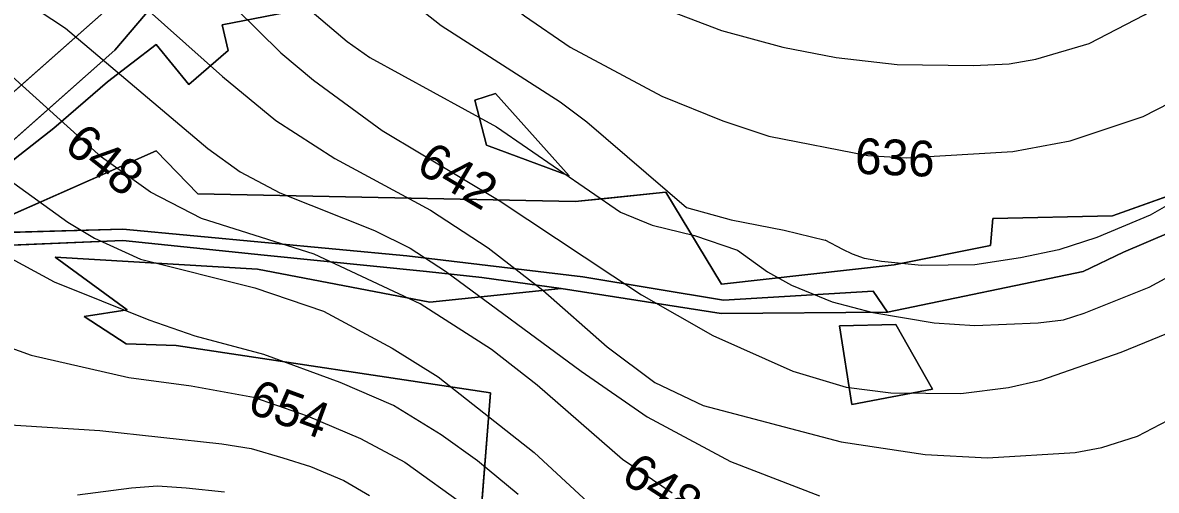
# Model space of a CAD drawing. Extents: x -709418 to -703832, y -1161719 to -1157826.
# Drawn here: x -706225 to -705971, y -1160213.8 to -1160109.1 of the extents above; entities that cross this region are included whole.
import ezdxf

# ---------------------------------------------------------------- set-up
doc = ezdxf.new("R2010")
doc.units = 0
for name, color, linetype in [('102_obvod PÚ', 7, 'Continuous'), ('120_vrstevnice hlavní', 7, 'Continuous'), ('121_vrstevnice hlavní_popis', 7, 'Continuous'), ('122_vrstevnice základní', 7, 'Continuous'), ('206_TTP_KN', 7, 'Continuous'), ('207_lesní pozemek_KN', 7, 'Continuous'), ('210_ostatní plocha_KN', 7, 'Continuous')]:
    doc.layers.add(name, color=color, linetype=linetype)

msp = doc.modelspace()

# ---------------------------------------------------------------- linework, layer by layer
at = {"layer": '102_obvod PÚ'}
for points in [[(-705954.33, -1160065.12), (-705971.85, -1160066.26), (-706013.32, -1160082.72), (-706016.7, -1160083.83), (-706026.4, -1160085.18), (-706102.85, -1160094.5), (-706180.26, -1160109.59), (-706178.98, -1160115.33), (-706187.76, -1160122.9), (-706195.05, -1160113.98), (-706206, -1160122.35), (-706218.03, -1160132.69), (-706226.67, -1160139.48), (-706245.57, -1160151.73), (-706204.37, -1160115.22), (-706195.74, -1160105.17), (-706250.2, -1160061.93), (-706261.56, -1160062), (-706266.51, -1160061.57)], [(-706266.51, -1160061.57), (-706261.56, -1160062), (-706250.2, -1160061.93), (-706195.74, -1160105.17), (-706204.37, -1160115.22), (-706245.57, -1160151.73), (-706226.67, -1160139.48), (-706218.03, -1160132.69), (-706206, -1160122.35), (-706195.05, -1160113.98), (-706187.76, -1160122.9), (-706178.98, -1160115.33), (-706180.26, -1160109.59), (-706102.85, -1160094.5), (-706026.4, -1160085.18), (-706016.7, -1160083.83), (-706013.32, -1160082.72), (-705971.85, -1160066.26), (-705954.33, -1160065.12)], [(-705896.39, -1160218.62), (-705894.1, -1160203.86), (-705882.64, -1160192.15), (-705903.12, -1160142.35), (-705910.64, -1160132.26), (-705937.76, -1160142.52), (-705941.14, -1160143.49), (-705967.64, -1160155.9), (-705978.36, -1160160.47), (-705987.34, -1160164.77), (-706031.21, -1160173.86), (-706034.43, -1160169.22), (-706067.98, -1160171.17), (-706099.47, -1160166), (-706138.89, -1160161.3), (-706202.55, -1160155.32), (-706246.29, -1160156.52)], [(-706122.98, -1160227.78), (-706120.14, -1160191.95), (-706190.56, -1160181.33), (-706201.82, -1160180.98), (-706211.23, -1160174.89), (-706201.61, -1160173.4), (-706217.74, -1160161.58), (-706172.38, -1160164.27), (-706133.73, -1160171.63), (-706104.3, -1160168.58), (-706068.47, -1160174.2), (-706031.21, -1160173.86), (-705987.34, -1160164.77), (-705978.36, -1160160.47), (-705967.64, -1160155.9), (-705941.14, -1160143.49), (-705937.76, -1160142.52), (-705910.64, -1160132.26), (-705903.12, -1160142.35), (-705882.64, -1160192.15), (-705894.1, -1160203.86), (-705896.39, -1160218.62)], [(-706246.29, -1160156.52), (-706237.09, -1160148.45), (-706232.63, -1160154.36), (-706195.1, -1160137.75), (-706185.76, -1160147.37), (-706101.19, -1160149.14), (-706080.87, -1160147.02), (-706068.42, -1160167.61), (-706029.72, -1160163.28), (-706008.14, -1160158.96), (-706007.64, -1160152.95), (-705980.82, -1160152.31), (-705943.16, -1160138.9)], [(-705943.16, -1160138.9), (-705980.82, -1160152.31), (-706007.64, -1160152.95), (-706008.14, -1160158.96), (-706029.72, -1160163.28), (-706068.42, -1160167.61), (-706080.87, -1160147.02), (-706101.19, -1160149.14), (-706185.76, -1160147.37), (-706195.1, -1160137.75), (-706232.63, -1160154.36)], [(-706246.29, -1160156.52), (-706202.55, -1160155.32), (-706138.89, -1160161.3), (-706099.47, -1160166), (-706067.98, -1160171.17), (-706034.43, -1160169.22), (-706031.21, -1160173.86), (-706068.47, -1160174.2), (-706104.3, -1160168.58), (-706122.07, -1160166.1), (-706134.52, -1160164.76), (-706170.9, -1160161.15), (-706202.54, -1160157.82), (-706245.92, -1160159.66)], [(-706323.05, -1160219.34), (-706302.42, -1160202.71), (-706277.05, -1160183.32), (-706245.92, -1160159.66), (-706202.54, -1160157.82), (-706170.9, -1160161.15), (-706134.52, -1160164.76), (-706122.07, -1160166.1), (-706104.3, -1160168.58), (-706133.73, -1160171.63), (-706172.38, -1160164.27), (-706217.74, -1160161.58), (-706201.61, -1160173.4), (-706211.23, -1160174.89), (-706201.82, -1160180.98), (-706190.56, -1160181.33), (-706120.14, -1160191.95), (-706122.98, -1160227.78)]]:
    msp.add_lwpolyline(points, dxfattribs=at)
at = {"layer": '120_vrstevnice hlavní'}
for points in [[(-706351.5, -1159810.91), (-706344.24, -1159842.83), (-706340.39, -1159856.51), (-706333.84, -1159874.75), (-706329.42, -1159883.87), (-706326.57, -1159888.43), (-706314.88, -1159901.25), (-706308.19, -1159911.23), (-706304.91, -1159920.35), (-706299.35, -1159943.15), (-706296.5, -1159952.27), (-706290.66, -1159965.94), (-706284.82, -1159974.78), (-706271.99, -1159991.02), (-706243.35, -1160027.07), (-706223.4, -1160046.17), (-706204.31, -1160060.56), (-706195.76, -1160068.4), (-706162.56, -1160104.59), (-706152.3, -1160113.28), (-706147.17, -1160116.84), (-706118.81, -1160132.38), (-706091.03, -1160151.47)], [(-706383, -1159916.36), (-706369.74, -1159954.26), (-706351.79, -1159997.58), (-706346.09, -1160008.41), (-706331.13, -1160031.49), (-706325.85, -1160042.32), (-706320.01, -1160058.57), (-706318.02, -1160069.4), (-706313.46, -1160080.23), (-706310.04, -1160085.64), (-706305.91, -1160090.63), (-706299.21, -1160096.61), (-706288.38, -1160103.31), (-706272.99, -1160111.57), (-706257.6, -1160121.55), (-706231.1, -1160142.07), (-706214.85, -1160153.75), (-706208.87, -1160157.31), (-706198.61, -1160162.02)], [(-706091.03, -1160151.47), (-706083.92, -1160154.38), (-706074.47, -1160156.75), (-706064.83, -1160160.04), (-706058.07, -1160164.88), (-706052.69, -1160167.86), (-706043.57, -1160171.56), (-706034.46, -1160173.99), (-706020.78, -1160176.27), (-706011.66, -1160176.84), (-705997.41, -1160176.27), (-705991.79, -1160175.58), (-705987.15, -1160174.13), (-705972.61, -1160168.29), (-705933.28, -1160147.05)], [(-706198.61, -1160162.02), (-706172.96, -1160168.43), (-706157.57, -1160173.7), (-706142.18, -1160181.97), (-706131.92, -1160188.38), (-706110.4, -1160205.33), (-706095.3, -1160219.3)]]:
    msp.add_lwpolyline(points, dxfattribs=at)
at = {"layer": '122_vrstevnice základní'}
for points in [[(-706113.97, -1160214.74), (-706123.09, -1160207.19), (-706131.21, -1160201.34), (-706141.9, -1160194.79), (-706153.86, -1160189.66), (-706170.96, -1160183.39), (-706186.35, -1160179.26), (-706196.61, -1160175.7), (-706217.84, -1160167.15), (-706231.95, -1160159.59), (-706256.6, -1160143.92), (-706276.12, -1160132.81), (-706294.93, -1160124.54), (-706321.44, -1160117.27), (-706326.85, -1160114), (-706335.5, -1160109.19), (-706344.99, -1160101.56), (-706350.52, -1160093.88), (-706353.27, -1160085.18), (-706356.48, -1160070.52), (-706359.11, -1160045.01), (-706361.67, -1160023.94), (-706374.16, -1159969.93), (-706384.56, -1159940.01)], [(-706241.21, -1159981.62), (-706224.97, -1160001.85), (-706212.15, -1160015.82), (-706194.33, -1160033.91), (-706165.83, -1160060.28), (-706149.45, -1160076.24), (-706130.5, -1160093.19), (-706112.54, -1160107.58), (-706102.28, -1160114.57), (-706081.76, -1160125.54), (-706068.08, -1160131.09), (-706057.82, -1160134.52), (-706035.6, -1160138.79), (-706027.05, -1160139.36)], [(-706229.81, -1160018.67), (-706213.85, -1160035.05), (-706202.31, -1160045.88), (-706187.07, -1160058.57), (-706143.89, -1160099.6), (-706131.21, -1160109.72), (-706104.56, -1160126.82), (-706098.58, -1160131.24), (-706076.21, -1160150.47), (-706066.2, -1160153.2), (-706054.38, -1160155.56), (-706045.14, -1160157.74)], [(-706226.54, -1160065.55), (-706213.57, -1160075.67), (-706196.61, -1160087.49), (-706187.64, -1160095.61), (-706167.12, -1160115.85), (-706159.85, -1160121.98), (-706144.46, -1160133.23), (-706118.24, -1160148.91), (-706086.32, -1160170), (-706070.36, -1160179.12), (-706052.41, -1160187.1), (-706040.44, -1160190.66), (-706030.47, -1160191.94), (-706014.79, -1160192.08), (-706004.08, -1160190.75), (-705996.84, -1160189.09), (-705978.88, -1160182.82), (-705966.63, -1160177.83)], [(-706240.5, -1160075.24), (-706201.46, -1160102.17), (-706180.23, -1160121.12), (-706168.26, -1160130.95), (-706155.01, -1160139.5), (-706133.63, -1160151.04), (-706120.66, -1160159.45), (-706108.41, -1160169), (-706094.02, -1160181.68), (-706083.33, -1160189.66), (-706072.5, -1160194.79), (-706041.58, -1160202.91), (-706022.77, -1160205.76), (-706008.81, -1160206.48), (-705989.14, -1160205.33), (-705983.16, -1160204.2), (-705975.18, -1160201.63), (-705968.34, -1160198.07)], [(-706110.83, -1160090.06), (-706097.22, -1160097.86), (-706085.47, -1160104.31), (-706068.37, -1160110.86), (-706054.69, -1160114.57), (-706042.72, -1160116.84), (-706029.04, -1160118.41), (-706011.94, -1160118.7), (-706003.96, -1160118.27), (-705997.98, -1160117.27), (-705986.01, -1160113.71), (-705973.61, -1160107.3), (-705960.79, -1160099.18)], [(-706227.39, -1160102.31), (-706215.42, -1160110.29), (-706183.5, -1160137.22), (-706176.24, -1160142.49), (-706167.4, -1160147.2), (-706146.17, -1160155.6), (-706138.19, -1160159.59), (-706130.21, -1160164.72), (-706099.86, -1160187.1), (-706085.04, -1160197.35), (-706066.37, -1160207.33), (-706046.42, -1160215.02)], [(-706027.05, -1160139.36), (-706003.11, -1160137.94), (-705990.28, -1160135.51), (-705973.89, -1160130.1), (-705967.77, -1160126.96), (-705943.83, -1160111.57), (-705933.28, -1160107.58), (-705923.59, -1160106.44), (-705915.05, -1160106.44), (-705906.49, -1160107.58), (-705889.4, -1160111.86), (-705860.33, -1160121.83), (-705844.94, -1160127.96), (-705827.84, -1160135.94), (-705810.74, -1160144.77), (-705779.96, -1160162.44), (-705766.28, -1160169.71), (-705740.63, -1160180.83), (-705728.66, -1160185.39), (-705716.69, -1160188.38), (-705709.85, -1160188.95)], [(-706079.48, -1160214.45), (-706090.6, -1160206.9), (-706109.69, -1160190.23), (-706119.95, -1160182.25), (-706135.91, -1160171.99), (-706159.71, -1160160.88), (-706184.93, -1160152.9), (-706196.33, -1160147.05), (-706207.3, -1160139.22), (-706234.37, -1160114.85)], [(-706340.01, -1160142.01), (-706304.42, -1160151.64), (-706290.52, -1160156.74), (-706273.31, -1160163.12), (-706255.75, -1160170.97), (-706241.07, -1160176.41), (-706233.09, -1160179.97), (-706223.12, -1160183.53), (-706201.17, -1160188.52), (-706187.21, -1160190.37), (-706173.24, -1160192.94), (-706161.28, -1160197.07), (-706149.31, -1160202.2), (-706139.33, -1160207.47), (-706125.22, -1160217.59)], [(-705966.59, -1160148.87), (-705972.33, -1160152.18), (-705984.3, -1160157.17), (-705992.83, -1160159.9), (-706001.4, -1160161.73), (-706011.66, -1160163.3), (-706023.62, -1160163.44), (-706032.52, -1160162.54), (-706036.39, -1160161.91), (-706039.02, -1160160.88), (-706041.2, -1160159.85), (-706045.14, -1160157.74)], [(-706368.04, -1160159.39), (-706331.2, -1160169.31), (-706313.68, -1160174.53), (-706299.81, -1160179.91), (-706281.61, -1160187.09), (-706268.21, -1160192.2), (-706257.3, -1160195.52), (-706245.42, -1160197.68), (-706231.38, -1160198.92), (-706207.73, -1160200.35), (-706180.37, -1160203.34), (-706173.8, -1160204.42), (-706166.69, -1160206.48), (-706160.48, -1160208.44), (-706153.01, -1160211.6), (-706147.31, -1160214.96)], [(-706179.8, -1160214.17), (-706188.35, -1160213.31), (-706194.75, -1160212.82), (-706200.6, -1160213.31), (-706212.72, -1160214.83)]]:
    msp.add_lwpolyline(points, dxfattribs=at)
at = {"layer": '206_TTP_KN'}
for points in [[(-706291.4, -1160090.16), (-706261.56, -1160062), (-706250.2, -1160061.93), (-706195.74, -1160105.17), (-706204.37, -1160115.22), (-706245.57, -1160151.73), (-706267, -1160167.64), (-706271.44, -1160160.34), (-706260.03, -1160144.15), (-706254.96, -1160149.24), (-706204.2, -1160104.39), (-706217.08, -1160093.56), (-706231.03, -1160108.57), (-706266.41, -1160100), (-706273.91, -1160105.38), (-706291.4, -1160090.16)], [(-706237.09, -1160148.45), (-706226.67, -1160139.48), (-706218.03, -1160132.69), (-706206, -1160122.35), (-706195.05, -1160113.98), (-706187.76, -1160122.9), (-706178.98, -1160115.33), (-706180.26, -1160109.59), (-706102.85, -1160094.5), (-706026.4, -1160085.18), (-706026.77, -1160097.4), (-706013.64, -1160103.84), (-706005.29, -1160098), (-706005.39, -1160090.04), (-706013.32, -1160082.72), (-705971.85, -1160066.26), (-705954.33, -1160065.12)], [(-706123.66, -1160126.44), (-706121.04, -1160136.49), (-706102.5, -1160143.35), (-706119.06, -1160124.95), (-706123.66, -1160126.44)], [(-705943.16, -1160138.9), (-705980.82, -1160152.31), (-706007.64, -1160152.95), (-706008.14, -1160158.96), (-706029.72, -1160163.28), (-706068.42, -1160167.61), (-706080.87, -1160147.02), (-706094.39, -1160148.43), (-706101.19, -1160149.14), (-706185.76, -1160147.37), (-706195.1, -1160137.75), (-706232.63, -1160154.36), (-706237.09, -1160148.45)], [(-706217.74, -1160161.58), (-706172.38, -1160164.27), (-706133.73, -1160171.63), (-706104.3, -1160168.58), (-706068.47, -1160174.2), (-706031.21, -1160173.86), (-705987.34, -1160164.77), (-705978.36, -1160160.47), (-705967.64, -1160155.9), (-705957.57, -1160161.9), (-705947.02, -1160170.11), (-705947.36, -1160191.61), (-705962.19, -1160212.13), (-705956.28, -1160228.2)], [(-706122.98, -1160227.78), (-706120.14, -1160191.95), (-706190.56, -1160181.33), (-706201.82, -1160180.98), (-706211.23, -1160174.89), (-706201.61, -1160173.4), (-706217.74, -1160161.58)], [(-706042, -1160176.96), (-706039.17, -1160194.58), (-706021.12, -1160191.11), (-706029.33, -1160176.68), (-706042, -1160176.96)]]:
    msp.add_lwpolyline(points, dxfattribs=at)
at = {"layer": '207_lesní pozemek_KN'}
for p, q in [((-706102.85, -1160094.5), (-706180.26, -1160109.59)), ((-706204.37, -1160115.22), (-706195.74, -1160105.17)), ((-706180.26, -1160109.59), (-706178.98, -1160115.33)), ((-706195.05, -1160113.98), (-706206, -1160122.35)), ((-706187.76, -1160122.9), (-706195.05, -1160113.98)), ((-706245.57, -1160151.73), (-706204.37, -1160115.22)), ((-706178.98, -1160115.33), (-706187.76, -1160122.9)), ((-706206, -1160122.35), (-706218.03, -1160132.69)), ((-706218.03, -1160132.69), (-706226.67, -1160139.48)), ((-706232.63, -1160154.36), (-706195.1, -1160137.75)), ((-706195.1, -1160137.75), (-706185.76, -1160147.37)), ((-705980.82, -1160152.31), (-705943.16, -1160138.9)), ((-706185.76, -1160147.37), (-706101.19, -1160149.14)), ((-706094.39, -1160148.43), (-706080.87, -1160147.02)), ((-706080.87, -1160147.02), (-706068.42, -1160167.61)), ((-706101.19, -1160149.14), (-706094.39, -1160148.43)), ((-706008.14, -1160158.96), (-706007.64, -1160152.95)), ((-706007.64, -1160152.95), (-705980.82, -1160152.31)), ((-706202.55, -1160155.32), (-706246.29, -1160156.52)), ((-706138.89, -1160161.3), (-706202.55, -1160155.32)), ((-706245.92, -1160159.66), (-706202.54, -1160157.82)), ((-706202.54, -1160157.82), (-706170.9, -1160161.15)), ((-705967.64, -1160155.9), (-705978.36, -1160160.47)), ((-706029.72, -1160163.28), (-706008.14, -1160158.96)), ((-705978.36, -1160160.47), (-705987.34, -1160164.77)), ((-706172.38, -1160164.27), (-706217.74, -1160161.58)), ((-706217.74, -1160161.58), (-706201.61, -1160173.4)), ((-706170.9, -1160161.15), (-706134.52, -1160164.76)), ((-706099.47, -1160166), (-706138.89, -1160161.3)), ((-706133.73, -1160171.63), (-706172.38, -1160164.27)), ((-706134.52, -1160164.76), (-706122.07, -1160166.1)), ((-706068.42, -1160167.61), (-706029.72, -1160163.28)), ((-705987.34, -1160164.77), (-706031.21, -1160173.86)), ((-706122.07, -1160166.1), (-706104.3, -1160168.58)), ((-706067.98, -1160171.17), (-706099.47, -1160166)), ((-706104.3, -1160168.58), (-706133.73, -1160171.63)), ((-706034.43, -1160169.22), (-706067.98, -1160171.17)), ((-706031.21, -1160173.86), (-706034.43, -1160169.22)), ((-706201.61, -1160173.4), (-706211.23, -1160174.89)), ((-706211.23, -1160174.89), (-706201.82, -1160180.98)), ((-706201.82, -1160180.98), (-706190.56, -1160181.33)), ((-706190.56, -1160181.33), (-706120.14, -1160191.95)), ((-706120.14, -1160191.95), (-706122.98, -1160227.78))]:
    msp.add_line(p, q, dxfattribs=at)
at = {"layer": '210_ostatní plocha_KN'}
for p, q in [((-706204.2, -1160104.39), (-706254.96, -1160149.24)), ((-706123.66, -1160126.44), (-706119.06, -1160124.95)), ((-706119.06, -1160124.95), (-706102.5, -1160143.35)), ((-706121.04, -1160136.49), (-706123.66, -1160126.44)), ((-706102.5, -1160143.35), (-706121.04, -1160136.49)), ((-706246.29, -1160156.52), (-706202.55, -1160155.32)), ((-706202.55, -1160155.32), (-706138.89, -1160161.3)), ((-706202.54, -1160157.82), (-706245.92, -1160159.66)), ((-706170.9, -1160161.15), (-706202.54, -1160157.82)), ((-706134.52, -1160164.76), (-706170.9, -1160161.15)), ((-706138.89, -1160161.3), (-706099.47, -1160166)), ((-706122.07, -1160166.1), (-706134.52, -1160164.76)), ((-706104.3, -1160168.58), (-706122.07, -1160166.1)), ((-706099.47, -1160166), (-706067.98, -1160171.17)), ((-706068.47, -1160174.2), (-706104.3, -1160168.58)), ((-706067.98, -1160171.17), (-706034.43, -1160169.22)), ((-706034.43, -1160169.22), (-706031.21, -1160173.86)), ((-706031.21, -1160173.86), (-706068.47, -1160174.2)), ((-706042, -1160176.96), (-706029.33, -1160176.68)), ((-706039.17, -1160194.58), (-706042, -1160176.96)), ((-706029.33, -1160176.68), (-706021.12, -1160191.11)), ((-706021.12, -1160191.11), (-706039.17, -1160194.58))]:
    msp.add_line(p, q, dxfattribs=at)

# ---------------------------------------------------------------- texts
at = {"layer": '121_vrstevnice hlavní_popis'}
for s, rotation, p in [('648', 321.6893, (-706216.08, -1160137.31)), ('636', 357.6353, (-706038.61, -1160142.87)), ('642', 329.4638, (-706137.19, -1160142.24)), ('654', 339.8477, (-706174.98, -1160196.21)), ('648', 327.2132, (-706091.29, -1160211.59))]:
    msp.add_text(s, height=8, rotation=rotation, dxfattribs=at).set_placement(p)

doc.saveas('drawing.dxf')
